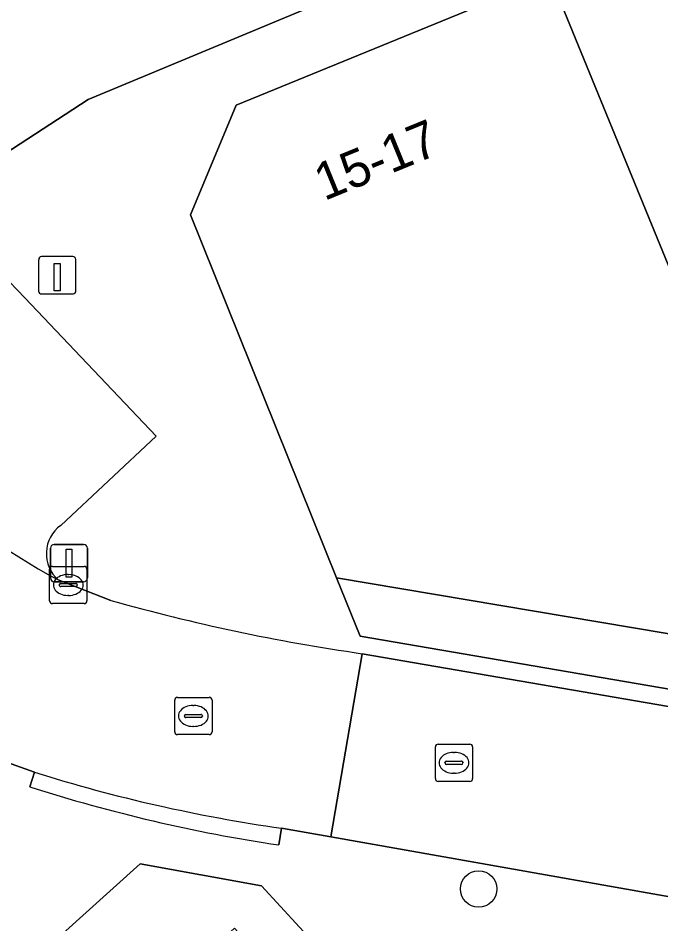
# Model space of a CAD drawing. Extents: x 159371 to 159986, y 382987 to 383597.
# Drawn here: x 159860.66 to 159877.92, y 383332.01 to 383356.32 of the extents above; entities that cross this region are included whole.
import ezdxf

# ---------------------------------------------------------------- set-up
doc = ezdxf.new("R2010")
doc.units = 0
for name, color, linetype in [('IMGEO_Boom', 7, 'Continuous'), ('IMGEO_Grasland_overig', 7, 'Continuous'), ('IMGEO_Kolk', 7, 'Continuous'), ('IMGEO_Laadpaal', 7, 'Continuous'), ('IMGEO_Lichtmast', 7, 'Continuous'), ('IMGEO_Pand', 7, 'Continuous'), ('IMGEO_Pand_nummerreeks', 7, 'Continuous'), ('IMGEO_Parkeervlak_open', 7, 'Continuous'), ('IMGEO_Rijbaan_lokaal_open', 7, 'Continuous'), ('IMGEO_Rioolput', 7, 'Continuous'), ('IMGEO_Voetpad_open', 7, 'Continuous')]:
    doc.layers.add(name, color=color, linetype=linetype)

msp = doc.modelspace()

# ---------------------------------------------------------------- linework, layer by layer
at = {"layer": 'IMGEO_Boom'}
msp.add_circle((159873.028, 383332.946), 0.489, dxfattribs=at)
at = {"layer": 'IMGEO_Grasland_overig'}
msp.add_lwpolyline([(159869.846, 383339.731), (159881.331, 383337.761), (159881.598, 383339.216), (159869.208, 383341.301)], close=True, dxfattribs=at)
at = {"layer": 'IMGEO_Kolk'}
for p, q in [((159861.511, 383340.68), (159861.511, 383341.532)), ((159861.586, 383341.606), (159862.438, 383341.606)), ((159862.512, 383341.532), (159862.512, 383340.68)), ((159861.999, 383341.386), (159862.024, 383341.386)), ((159861.77, 383341.1), (159861.77, 383341.112)), ((159862.208, 383341.063), (159861.81, 383341.063)), ((159861.813, 383341.149), (159862.211, 383341.149)), ((159862.254, 383341.112), (159862.254, 383341.1)), ((159862.022, 383340.826), (159861.997, 383340.826)), ((159862.438, 383340.606), (159861.586, 383340.606)), ((159871.941, 383336.834), (159872.793, 383336.834)), ((159871.866, 383335.908), (159871.866, 383336.76)), ((159872.354, 383336.614), (159872.379, 383336.614)), ((159872.867, 383336.76), (159872.867, 383335.908)), ((159872.125, 383336.328), (159872.125, 383336.34)), ((159872.168, 383336.377), (159872.566, 383336.377)), ((159872.609, 383336.34), (159872.609, 383336.328)), ((159872.563, 383336.291), (159872.165, 383336.291)), ((159872.377, 383336.054), (159872.352, 383336.054)), ((159872.793, 383335.834), (159871.941, 383335.834))]:
    msp.add_line(p, q, dxfattribs=at)
for points in [[(159861.511, 383340.68), (159861.511, 383341.532)], [(159861.586, 383341.606), (159862.438, 383341.606)], [(159862.512, 383341.532), (159862.512, 383340.68)], [(159862.438, 383340.606), (159861.586, 383340.606)], [(159871.941, 383336.834), (159872.793, 383336.834)], [(159871.866, 383335.908), (159871.866, 383336.76)], [(159872.867, 383336.76), (159872.867, 383335.908)], [(159872.793, 383335.834), (159871.941, 383335.834)]]:
    msp.add_lwpolyline(points, dxfattribs=at)
for centre, radius, start, end in [((159861.588, 383341.53), 0.0765, 91.552, 178.448), ((159861.588, 383341.53), 0.0765, 91.552, 178.448), ((159862.436, 383341.53), 0.0765, 1.552, 88.448), ((159862.436, 383341.53), 0.0765, 1.552, 88.448), ((159861.81, 383341.109), 0.0403, 85.8775, 175.7526), ((159861.807, 383341.099), 0.0366, 178.938, 274.7102), ((159862.211, 383341.106), 0.043, 264.8664, 352.4533), ((159862.215, 383341.111), 0.0386, 1.7309, 96.639), ((159861.588, 383340.682), 0.0765, 181.552, 268.448), ((159861.588, 383340.682), 0.0765, 181.552, 268.448), ((159862.436, 383340.682), 0.0765, 271.552, 358.448), ((159862.436, 383340.682), 0.0765, 271.552, 358.448), ((159871.943, 383336.758), 0.0765, 91.552, 178.448), ((159871.943, 383336.758), 0.0765, 91.552, 178.448), ((159872.791, 383336.758), 0.0765, 1.552, 88.448), ((159872.791, 383336.758), 0.0765, 1.552, 88.448), ((159872.165, 383336.337), 0.0403, 85.8775, 175.7526), ((159872.162, 383336.327), 0.0366, 178.938, 274.7102), ((159872.566, 383336.334), 0.043, 264.8664, 352.4533), ((159872.57, 383336.339), 0.0386, 1.7309, 96.639), ((159871.943, 383335.91), 0.0765, 181.552, 268.448), ((159871.943, 383335.91), 0.0765, 181.552, 268.448), ((159872.791, 383335.91), 0.0765, 271.552, 358.448), ((159872.791, 383335.91), 0.0765, 271.552, 358.448)]:
    msp.add_arc(centre, radius, start, end, dxfattribs=at)
for centre, major_axis, ratio, start_param, end_param in [((159861.998, 383341.106), (-0.387, 0.002), 0.722429, 4.712389, 7.853982), ((159862.023, 383341.106), (-0.39, 0.002), 0.717154, 1.570796, 4.712389), ((159872.353, 383336.334), (-0.387, 0.002), 0.722429, 4.712389, 7.853982), ((159872.378, 383336.334), (-0.39, 0.002), 0.717154, 1.570796, 4.712389)]:
    msp.add_ellipse(centre, major_axis=major_axis, ratio=ratio, start_param=start_param, end_param=end_param, dxfattribs=at)
at = {"layer": 'IMGEO_Laadpaal'}
for p, q in [((159861.216, 383349.837), (159861.216, 383348.996)), ((159861.216, 383349.837), (159861.216, 383348.996)), ((159862.132, 383349.921), (159861.291, 383349.921)), ((159862.132, 383349.921), (159861.291, 383349.921)), ((159862.216, 383349.005), (159862.216, 383349.846)), ((159862.216, 383349.005), (159862.216, 383349.846)), ((159861.3, 383348.921), (159862.141, 383348.921)), ((159861.3, 383348.921), (159862.141, 383348.921))]:
    msp.add_line(p, q, dxfattribs=at)
msp.add_lwpolyline([(159861.631, 383349.734), (159861.791, 383349.734), (159861.791, 383349.001), (159861.631, 383349.001), (159861.631, 383349.734)], dxfattribs=at)
for centre, start, end in [((159861.294, 383349.843), 92.4484, 184.2845), ((159861.294, 383349.843), 92.4484, 184.2845), ((159862.138, 383349.843), 2.4484, 94.2845), ((159862.138, 383349.843), 2.4484, 94.2845), ((159861.294, 383348.999), 182.4484, 274.2845), ((159861.294, 383348.999), 182.4484, 274.2845), ((159862.138, 383348.999), 272.4484, 4.2845), ((159862.138, 383348.999), 272.4484, 4.2845)]:
    msp.add_arc(centre, 0.0779, start, end, dxfattribs=at)
at = {"layer": 'IMGEO_Lichtmast'}
for p, q in [((159861.634, 383342.194), (159862.424, 383342.194)), ((159862.424, 383342.194), (159861.634, 383342.194)), ((159861.534, 383341.294), (159861.534, 383342.094)), ((159861.534, 383342.094), (159861.534, 383341.294)), ((159862.524, 383342.094), (159862.524, 383341.294)), ((159862.524, 383341.294), (159862.524, 383342.094)), ((159862.424, 383341.194), (159861.634, 383341.194)), ((159861.634, 383341.194), (159862.424, 383341.194))]:
    msp.add_line(p, q, dxfattribs=at)
msp.add_lwpolyline([(159861.954, 383342.069), (159862.104, 383342.069), (159862.104, 383341.319), (159861.954, 383341.319), (159861.954, 383342.069)], dxfattribs=at)
for centre, start, end in [((159861.634, 383342.094), 90, 180), ((159861.634, 383342.094), 90, 180), ((159862.424, 383342.094), 0, 90), ((159862.424, 383342.094), 360, 90), ((159861.634, 383341.294), 180, 270), ((159861.634, 383341.294), 180, 270), ((159862.424, 383341.294), 270, 0), ((159862.424, 383341.294), 270, 0)]:
    msp.add_arc(centre, 0.1, start, end, dxfattribs=at)
at = {"layer": 'IMGEO_Pand'}
msp.add_lwpolyline([(159874.945, 383357.438), (159878.193, 383349.504), (159880.635, 383350.504), (159881.789, 383347.688), (159884.593, 383348.837), (159883.363, 383351.84), (159880.193, 383359.588)], close=True, dxfattribs=at)
msp.add_lwpolyline([(159883.83, 383337.841), (159889.843, 383341.082), (159889.525, 383343.991), (159884.017, 383344.028), (159879.706, 383344.612), (159879.828, 383345.513), (159878.193, 383349.504), (159874.945, 383357.438), (159866.522, 383353.987), (159865.29, 383351.045), (159869.208, 383341.301), (159881.598, 383339.216), (159881.331, 383337.761), (159881.859, 383337.661), (159882.174, 383337.602)], dxfattribs=at)
at = {"layer": 'IMGEO_Parkeervlak_open'}
msp.add_lwpolyline([(159861.807, 383342.706), (159864.373, 383345.099), (159860.843, 383348.814), (159859.193, 383350.533), (159858.18, 383349.58), (159856.179, 383347.738)], dxfattribs=at)
for centre, radius, start, end in [((159869.439, 383355.721), 16.397, 207.8082, 242.0069), ((159862.362, 383341.949), 0.939, 126.2276, 228.7627)]:
    msp.add_arc(centre, radius, start, end, dxfattribs=at)
at = {"layer": 'IMGEO_Rijbaan_lokaal_open'}
for points in [[(159855.412, 383349.492), (159862.546, 383354.138), (159873.236, 383358.594), (159895.93, 383367.9), (159894.206, 383372.109), (159874.665, 383364.08), (159870.989, 383362.556), (159852.647, 383355.016), (159854.94, 383349.623), (159855.086, 383349.291)], [(159863.156, 383340.692), (159861.743, 383341.243)], [(159882.174, 383337.602), (159881.859, 383337.661), (159881.768, 383337.219), (159869.905, 383339.262), (159869.058, 383334.343), (159882.613, 383331.946), (159883.082, 383330.981), (159887.034, 383322.854), (159887.954, 383320.962), (159882.61, 383316.018), (159870.056, 383304.404), (159868.657, 383305.873), (159867.427, 383304.743), (159864.853, 383302.387), (159862.366, 383300.11), (159865.016, 383294.523), (159894.844, 383321.788), (159889.33, 383333.201)], [(159867.737, 383334.577), (159869.058, 383334.343), (159869.905, 383339.262)], [(159860.354, 383336.349), (159861.106, 383336.079)]]:
    msp.add_lwpolyline(points, dxfattribs=at)
for centre, radius, start, end in [((159869.439, 383355.721), 16.397, 207.8082, 242.0069), ((159877.294, 383390.778), 52.043, 254.2366, 261.8372), ((159873.695, 383376.268), 42.115, 252.6073, 261.8671)]:
    msp.add_arc(centre, radius, start, end, dxfattribs=at)
at = {"layer": 'IMGEO_Rioolput'}
for p, q in [((159864.944, 383338.09), (159865.796, 383338.09)), ((159864.869, 383337.164), (159864.869, 383338.016)), ((159865.357, 383337.87), (159865.382, 383337.87)), ((159865.87, 383338.016), (159865.87, 383337.164)), ((159865.128, 383337.584), (159865.128, 383337.596)), ((159865.566, 383337.547), (159865.168, 383337.547)), ((159865.171, 383337.633), (159865.569, 383337.633)), ((159865.612, 383337.596), (159865.612, 383337.584)), ((159865.38, 383337.31), (159865.355, 383337.31)), ((159865.796, 383337.09), (159864.944, 383337.09))]:
    msp.add_line(p, q, dxfattribs=at)
for points in [[(159864.944, 383338.09), (159865.796, 383338.09)], [(159864.869, 383337.164), (159864.869, 383338.016)], [(159865.87, 383338.016), (159865.87, 383337.164)], [(159865.796, 383337.09), (159864.944, 383337.09)]]:
    msp.add_lwpolyline(points, dxfattribs=at)
for centre, radius, start, end in [((159864.946, 383338.014), 0.0765, 91.552, 178.448), ((159864.946, 383338.014), 0.0765, 91.552, 178.448), ((159865.794, 383338.014), 0.0765, 1.552, 88.448), ((159865.794, 383338.014), 0.0765, 1.552, 88.448), ((159865.168, 383337.593), 0.0403, 85.8775, 175.7526), ((159865.165, 383337.583), 0.0366, 178.938, 274.7102), ((159865.569, 383337.59), 0.043, 264.8664, 352.4533), ((159865.573, 383337.595), 0.0386, 1.7309, 96.639), ((159864.946, 383337.166), 0.0765, 181.552, 268.448), ((159864.946, 383337.166), 0.0765, 181.552, 268.448), ((159865.794, 383337.166), 0.0765, 271.552, 358.448), ((159865.794, 383337.166), 0.0765, 271.552, 358.448)]:
    msp.add_arc(centre, radius, start, end, dxfattribs=at)
for centre, major_axis, ratio, start_param, end_param in [((159865.356, 383337.59), (-0.387, 0.002), 0.722429, 4.712389, 7.853982), ((159865.381, 383337.59), (-0.39, 0.002), 0.717154, 1.570796, 4.712389)]:
    msp.add_ellipse(centre, major_axis=major_axis, ratio=ratio, start_param=start_param, end_param=end_param, dxfattribs=at)
at = {"layer": 'IMGEO_Voetpad_open'}
for points in [[(159869.905, 383339.262), (159881.768, 383337.219), (159881.859, 383337.661), (159881.331, 383337.761), (159869.846, 383339.731), (159869.208, 383341.301), (159865.29, 383351.045), (159866.522, 383353.987), (159874.945, 383357.438), (159880.193, 383359.588), (159886.8, 383362.295), (159892.526, 383364.641), (159899.783, 383367.614), (159906.767, 383370.475), (159906.023, 383372.039), (159898.484, 383368.948), (159895.93, 383367.9), (159873.236, 383358.594), (159862.546, 383354.138), (159855.412, 383349.492)], [(159856.179, 383347.738), (159858.18, 383349.58), (159859.193, 383350.533), (159860.843, 383348.814), (159864.373, 383345.099), (159861.807, 383342.706)], [(159861.743, 383341.243), (159863.156, 383340.692)], [(159860.975, 383335.69), (159861.106, 383336.079), (159860.354, 383336.349)], [(159861.106, 383336.079), (159860.975, 383335.69)], [(159867.665, 383334.127), (159867.737, 383334.577)], [(159882.613, 383331.946), (159869.058, 383334.343), (159867.737, 383334.577), (159867.665, 383334.127)], [(159861.135, 383331.093), (159863.937, 383333.619), (159867.202, 383333.032), (159868.729, 383331.362)]]:
    msp.add_lwpolyline(points, dxfattribs=at)
msp.add_lwpolyline([(159863.937, 383333.619), (159861.135, 383331.093), (159863.167, 383328.87), (159866.475, 383331.894), (159867.766, 383330.482), (159868.729, 383331.362), (159867.202, 383333.032)], close=True, dxfattribs=at)
for centre, radius, start, end in [((159862.362, 383341.949), 0.939, 126.2276, 228.7627), ((159877.294, 383390.778), 52.043, 254.2366, 261.8372), ((159873.695, 383376.268), 42.115, 252.6073, 261.8671), ((159874.029, 383376.465), 42.814, 252.2478, 261.4517), ((159874.029, 383376.465), 42.814, 252.2478, 261.4517)]:
    msp.add_arc(centre, radius, start, end, dxfattribs=at)

# ---------------------------------------------------------------- texts
at = {"layer": 'IMGEO_Pand_nummerreeks'}
msp.add_text('15-17', height=1, rotation=22.2795, dxfattribs=at).set_placement((159868.884, 383351.41))

doc.saveas('drawing.dxf')
